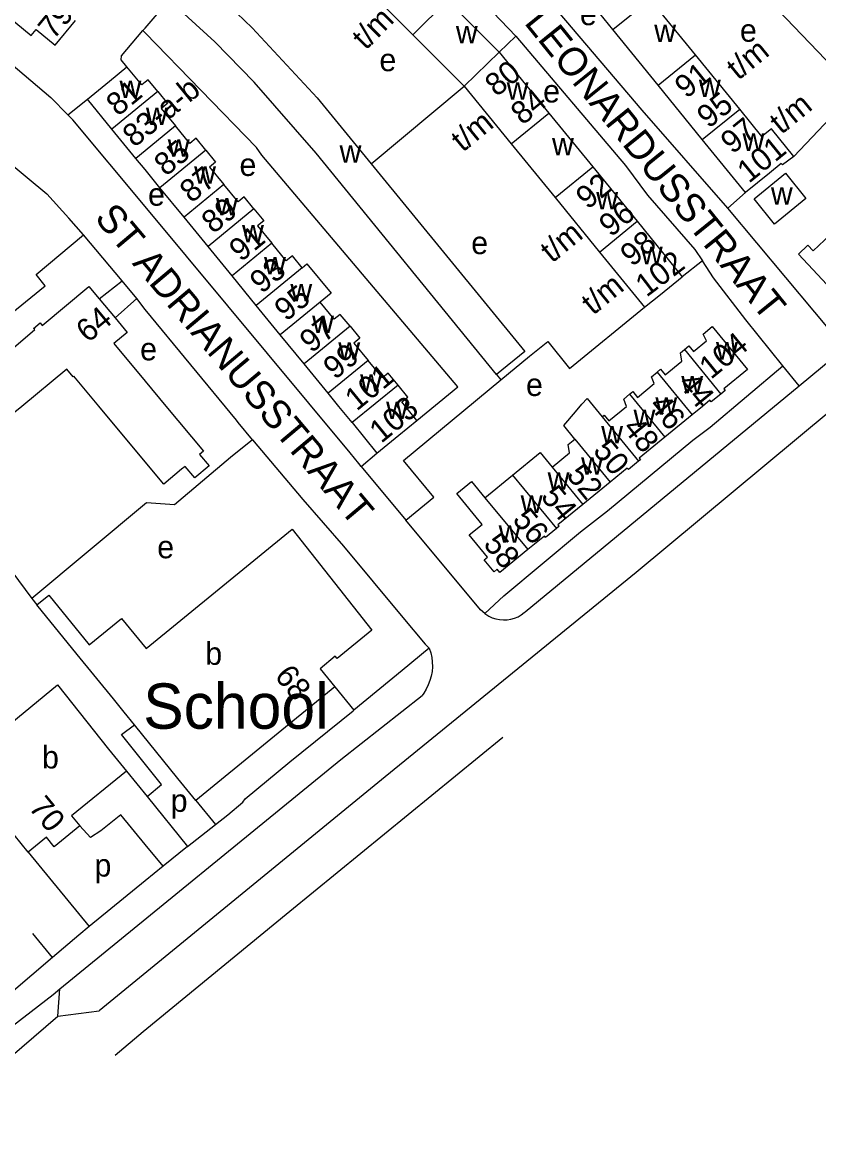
# Model space of a CAD drawing. Extents: x 161141 to 163125, y 381621 to 383200.
# Drawn here: x 162578.3 to 162718.9, y 381871.5 to 382067.8 of the extents above; entities that cross this region are included whole.
import ezdxf

# ---------------------------------------------------------------- set-up
doc = ezdxf.new("R2010")
doc.units = 0
for name, color, linetype in [('BLT_Basislijn', 7, 'Continuous'), ('BLT_Bebouwing', 7, 'Continuous'), ('BLT_Bebouwing_beschrifting', 7, 'Continuous'), ('BLT_Centroide', 7, 'Continuous'), ('BLT_Huisnummer', 7, 'Continuous'), ('BLT_Huisnummer_ tussenligend', 7, 'Continuous'), ('BLT_Huisnummer_reeks', 7, 'Continuous'), ('BLT_Onderverdeling_panden', 7, 'Continuous'), ('BLT_Straatnaam', 7, 'Continuous'), ('BLT_Vlakafsluiter', 7, 'Continuous')]:
    doc.layers.add(name, color=color, linetype=linetype)

msp = doc.modelspace()

# ---------------------------------------------------------------- linework, layer by layer
at = {"layer": 'BLT_Basislijn'}
for p, q in [((162569.16, 382066.59), (162583.36, 382054.51)), ((162662.51, 382062.52), (162665.45, 382065.37)), ((162639.89, 382042.84), (162656.33, 382056.52)), ((162583.36, 382054.51), (162586.34, 382051.47)), ((162586.34, 382051.47), (162589.82, 382054.24)), ((162722.02, 382052.06), (162714.47, 382044.14)), ((162705.96, 382037.74), (162702.83, 382034.98)), ((162723.45, 382010.3), (162702.83, 382034.98)), ((162589.12, 382030.27), (162586.52, 382033.22)), ((162595.94, 382022.2), (162589.12, 382030.27)), ((162698.39, 382025.7), (162694.77, 382022.9)), ((162591.89, 382019.01), (162595.94, 382022.2)), ((162598.52, 382019.04), (162595.94, 382022.2)), ((162594.68, 382015.66), (162598.52, 382019.04)), ((162715.41, 382003.67), (162723.45, 382010.3)), ((162715.41, 382003.67), (162712.52, 382007.2)), ((162662.04, 382005.64), (162662.8, 382004.72)), ((162667.09, 381963.77), (162715.41, 382003.67)), ((162618.92, 381994.11), (162616.43, 381997.17)), ((162618.92, 381994.11), (162615.07, 381990.98)), ((162638.11, 381989.41), (162640.92, 381991.79)), ((162638.11, 381989.41), (162646.01, 381979.91)), ((162568.88, 381980.99), (162580, 381966.14)), ((162580, 381966.14), (162580.87, 381964.98)), ((162633.47, 381950.53), (162636.83, 381946.39)), ((162625.55, 381910.95), (162663.14, 381941.64)), ((162596.7, 381935.67), (162600.34, 381931.15)), ((162600.34, 381931.15), (162607.46, 381922.32)), ((162608.94, 381930.47), (162612.43, 381926.24)), ((162607.46, 381922.32), (162612.43, 381926.24)), ((162607.46, 381922.32), (162603.18, 381918.87)), ((162579.36, 381921.35), (162590.14, 381908.2)), ((162599.66, 381889.68), (162625.55, 381910.95)), ((162583.67, 381902.76), (162580.2, 381906.99)), ((162584.56, 381892.43), (162584.96, 381897.21)), ((162561.84, 381872.89), (162584.56, 381892.43))]:
    msp.add_line(p, q, dxfattribs=at)
for points in [[(162665.45, 382065.37), (162630.49, 382101.88), (162628.03, 382099.03)], [(162691.58, 382090.88), (162692.35, 382090.16), (162725.6, 382055.44)], [(162522.82, 382087.26), (162582.66, 382037.5), (162586.52, 382033.22)], [(162599.62, 382066.34), (162600, 382066.79), (162604.25, 382071.74)], [(162702.83, 382034.98), (162687.74, 382052.28), (162670.57, 382072.53)], [(162596.79, 382059.94), (162595.74, 382061.17), (162595.81, 382061.9), (162599.62, 382066.34)], [(162647.96, 381997.55), (162655.21, 382003.46), (162620.6, 382044.33), (162619.65, 382045.72), (162600, 382065.95), (162599.62, 382066.34)], [(162665.45, 382065.37), (162684.75, 382042.55), (162688.67, 382037.27), (162697.01, 382027.69), (162698.39, 382025.7)], [(162638.11, 381989.41), (162637.69, 381989.93), (162636.16, 381991.84), (162600, 382035.27), (162587.23, 382050.6), (162586.34, 382051.47)], [(162561.14, 382004.07), (162582.35, 382021.32), (162580.76, 382023.27), (162589.12, 382030.27)], [(162712.52, 382007.2), (162705.99, 382015.29), (162700.33, 382022.73), (162698.39, 382025.7)], [(162616.43, 381997.17), (162616.11, 381997.57), (162600, 382017.14), (162598.52, 382019.04)], [(162744.31, 382018.67), (162709.35, 381989.6), (162686.67, 381970.71)], [(162671.06, 382011.48), (162674.87, 382006.69), (162688.16, 382017.51)], [(162662.8, 382004.72), (162667.81, 382008.9), (162671.06, 382011.48)], [(162659.96, 381963.47), (162663.28, 381966.61), (162676.82, 381977.89), (162681.61, 381981.58), (162696.65, 381994.03), (162699.71, 381996.36), (162712.52, 382007.2)], [(162646.01, 381979.91), (162650.93, 381983.97), (162645.6, 381990.49), (162662.8, 382004.72)], [(162618.92, 381994.11), (162627.81, 381983.59), (162635.01, 381975.37), (162645.46, 381962.75), (162649.42, 381958.06), (162650.14, 381957.34)], [(162615.07, 381990.98), (162605.18, 381982.62), (162600.24, 381983), (162580, 381966.14)], [(162659.96, 381963.47), (162659.19, 381964.1), (162646.01, 381979.91)], [(162686.67, 381970.71), (162642.35, 381934.65), (162591.91, 381893.36)], [(162659.96, 381963.47), (162660.1, 381963.37), (162660.66, 381963.01), (162661.27, 381962.73), (162661.9, 381962.52), (162662.56, 381962.38), (162663.22, 381962.33), (162663.89, 381962.35), (162664.55, 381962.46), (162665.19, 381962.64), (162665.81, 381962.9), (162666.39, 381963.23), (162666.92, 381963.63), (162667.09, 381963.77)], [(162650.14, 381957.34), (162645.37, 381953.41), (162636.83, 381946.39)], [(162650.14, 381957.34), (162650.4, 381956.55), (162650.57, 381955.73), (162650.67, 381954.91), (162650.69, 381954.08), (162650.63, 381953.25), (162650.49, 381952.43), (162650.27, 381951.62), (162649.97, 381950.85), (162649.6, 381950.1), (162649.16, 381949.39), (162648.88, 381949)], [(162584.96, 381897.21), (162634.56, 381937.69), (162648.88, 381949)], [(162612.43, 381926.24), (162614.61, 381927.96), (162617.22, 381930.18), (162617.63, 381930.74), (162625.54, 381937.3), (162636.71, 381946.29), (162636.83, 381946.39)], [(162600.34, 381931.15), (162602.9, 381933.31), (162595.84, 381942.11), (162598.1, 381943.84)], [(162603.18, 381918.87), (162600, 381922.72), (162595.69, 381927.92), (162592.18, 381925.09), (162590.37, 381923.96), (162588.46, 381925.98)], [(162603.18, 381918.87), (162600, 381916.27), (162590.14, 381908.2)], [(162590.14, 381908.2), (162588.27, 381906.68), (162583.67, 381902.76)], [(162583.67, 381902.76), (162576.33, 381896.53), (162567.38, 381889.55), (162557.11, 381880.66), (162550.74, 381875.65), (162549.41, 381874.38), (162547.78, 381873.38)], [(162551.66, 381871.48), (162583.75, 381896.22), (162584.96, 381897.21)], [(162594.68, 381885.53), (162599.66, 381889.68)]]:
    msp.add_lwpolyline(points, dxfattribs=at)
at = {"layer": 'BLT_Bebouwing'}
for p, q in [((162682.56, 382066.54), (162674.76, 382076.14)), ((162638.66, 382074.18), (162647.26, 382065.58)), ((162653.35, 382071.67), (162662.51, 382062.52)), ((162697.12, 382062.07), (162689.14, 382071.89)), ((162647.26, 382065.58), (162656.33, 382056.52)), ((162690.54, 382056.72), (162682.56, 382066.54)), ((162662.51, 382062.52), (162671.26, 382051.79)), ((162704.93, 382052.47), (162697.12, 382062.07)), ((162656.33, 382056.52), (162664.61, 382046.37)), ((162698.34, 382047.12), (162690.54, 382056.72)), ((162594.14, 382048.96), (162589.82, 382054.24)), ((162671.26, 382051.79), (162679.01, 382042.29)), ((162598.37, 382043.79), (162594.14, 382048.96)), ((162664.61, 382046.37), (162672.37, 382036.86)), ((162705.96, 382037.74), (162698.34, 382047.12)), ((162679.01, 382042.29), (162686.85, 382032.68)), ((162606.86, 382033.42), (162602.62, 382038.6)), ((162672.37, 382036.86), (162680.2, 382027.26)), ((162611.1, 382028.24), (162606.86, 382033.42)), ((162686.85, 382032.68), (162694.77, 382022.9)), ((162615.34, 382023.05), (162611.1, 382028.24)), ((162680.2, 382027.26), (162688.16, 382017.51)), ((162619.6, 382017.84), (162615.34, 382023.05)), ((162591.89, 382019.01), (162594.68, 382015.66)), ((162623.84, 382012.67), (162619.6, 382017.84)), ((162628.05, 382007.53), (162623.84, 382012.67)), ((162632.29, 382002.34), (162628.05, 382007.53)), ((162636.53, 381997.15), (162640.92, 381991.79)), ((162696.54, 381998.52), (162691.7, 381994.57)), ((162691.7, 381994.57), (162687.19, 381990.88)), ((162659.93, 381983.87), (162664.85, 381987.89)), ((162682.05, 381986.64), (162677.22, 381982.7)), ((162677.22, 381982.7), (162672.85, 381979.12)), ((162588.02, 381956.22), (162580.87, 381964.98)), ((162633.47, 381950.53), (162608.94, 381930.47)), ((162579.36, 381921.35), (162576.86, 381924.41))]:
    msp.add_line(p, q, dxfattribs=at)
for points in [[(162608.29, 382076.86), (162613.5, 382072.07), (162618.87, 382066.82), (162630.37, 382054.47), (162639.89, 382042.84)], [(162582.19, 382074.77), (162578.82, 382070.68), (162577.97, 382071.38), (162575.85, 382068.81), (162579.88, 382065.49), (162580.74, 382066.55), (162584.13, 382063.76), (162587.72, 382068.12)], [(162662.04, 382005.64), (162630.19, 382044.68), (162619.23, 382057.23), (162612.32, 382064.36), (162604.25, 382071.74)], [(162589.82, 382054.24), (162593.69, 382057.4), (162596.79, 382059.94)], [(162602.22, 382055.57), (162600.52, 382057.65), (162600, 382057.23), (162599.41, 382056.74), (162596.79, 382059.94)], [(162602.22, 382055.57), (162603.93, 382053.48), (162602.85, 382052.6), (162605.37, 382049.52)], [(162714.47, 382044.14), (162710.53, 382048.98), (162708.86, 382047.62), (162704.93, 382052.47)], [(162610.71, 382045.22), (162608.99, 382047.33), (162607.9, 382046.43), (162605.37, 382049.52)], [(162610.71, 382045.22), (162612.43, 382043.12), (162611.38, 382042.26), (162613.9, 382039.18)], [(162714.47, 382044.14), (162712.48, 382042.62), (162712.28, 382042.87), (162710.2, 382041.18), (162705.96, 382037.74)], [(162602.62, 382038.6), (162600, 382041.8), (162598.37, 382043.79)], [(162639.89, 382042.84), (162667.02, 382009.71), (162662.04, 382005.64)], [(162619.21, 382034.88), (162617.49, 382036.98), (162616.41, 382036.1), (162613.9, 382039.18)], [(162619.21, 382034.88), (162620.93, 382032.78), (162619.84, 382031.88), (162622.36, 382028.8)], [(162720.91, 382030.29), (162717.88, 382027.47), (162716.95, 382028.45), (162715.29, 382026.89), (162722.03, 382019.73), (162726.23, 382023.67), (162726.44, 382023.44), (162726.93, 382023.9)], [(162627.72, 382024.48), (162625.98, 382026.61), (162624.88, 382025.72), (162622.36, 382028.8)], [(162627.72, 382024.48), (162628.56, 382025.15), (162632.81, 382019.97), (162630.87, 382018.43)], [(162688.16, 382017.51), (162690.93, 382019.77), (162694.77, 382022.9)], [(162564.57, 381999.91), (162580.51, 382013.56), (162580.32, 382013.78), (162581.48, 382014.75), (162581.85, 382014.3), (162590.08, 382021.17), (162591.89, 382019.01)], [(162636.16, 382014.16), (162634.44, 382016.26), (162633.36, 382015.38), (162630.87, 382018.43)], [(162594.68, 382015.66), (162596.83, 382013.08), (162594.45, 382011.09), (162600, 382004.44), (162603.67, 382000.05), (162610.28, 381992.12)], [(162636.16, 382014.16), (162637.88, 382012.06), (162636.83, 382011.2), (162639.35, 382008.12)], [(162696.8, 382009.7), (162699.1, 382011.57), (162698.47, 382012.78), (162700.1, 382014.13), (162706.33, 382006.52), (162702.16, 382003.11)], [(162695.17, 382010.06), (162695.97, 382010.71), (162696.8, 382009.7)], [(162691.76, 382005.58), (162694.72, 382008), (162694.48, 382009.49), (162695.17, 382010.06)], [(162610.28, 381992.12), (162609.58, 381991.54), (162611.28, 381989.5), (162608.74, 381987.38), (162607.04, 381989.42), (162606.44, 381988.92), (162603.28, 381986.28), (162600, 381990.22), (162591.84, 382000.03), (162587.4, 382005.34), (162587.29, 382005.25), (162586.15, 382006.61), (162578.21, 381999.99), (162569.84, 381993.26)], [(162644.63, 382003.78), (162642.9, 382005.89), (162641.87, 382005.04), (162639.35, 382008.12)], [(162686.89, 382001.61), (162689.85, 382004.03), (162689.35, 382005.25), (162690.36, 382006.08)], [(162690.36, 382006.08), (162690.95, 382006.56), (162691.76, 382005.58)], [(162647.96, 381997.55), (162645.95, 382000), (162645.29, 382000.81), (162646.35, 382001.67), (162644.63, 382003.78)], [(162702.16, 382003.11), (162702.38, 382002.84), (162701.6, 382002.2)], [(162636.53, 381997.15), (162634.19, 382000.02), (162632.29, 382002.34)], [(162675.93, 381999.05), (162677.1, 382000.38), (162678.04, 382001.41), (162680.67, 381998.19)], [(162681.83, 381997.45), (162684.96, 382000), (162684.46, 382001.3), (162685.5, 382002.15)], [(162685.5, 382002.15), (162686.07, 382002.62), (162686.89, 382001.61)], [(162701.6, 382002.2), (162699.91, 382000.82), (162699.68, 382001.1), (162698.35, 382000), (162696.54, 381998.52)], [(162675.83, 381994.25), (162673.87, 381996.65), (162675.93, 381999.05)], [(162640.92, 381991.79), (162644.79, 381994.96), (162647.96, 381997.55)], [(162680.67, 381998.19), (162681, 381998.46), (162681.83, 381997.45)], [(162671.82, 381989.31), (162674.9, 381991.82), (162674.66, 381993.29), (162675.83, 381994.25)], [(162664.85, 381987.89), (162669.72, 381991.88), (162671.82, 381989.31)], [(162687.1, 381990.33), (162685.31, 381988.86), (162685.09, 381989.13), (162682.05, 381986.64)], [(162687.19, 381990.88), (162687.43, 381990.6), (162687.1, 381990.33)], [(162667.56, 381974.75), (162662.61, 381970.71), (162662.15, 381971.27), (162661.58, 381970.81), (162659.86, 381972.91), (162660.44, 381973.39), (162657.21, 381977.33), (162659.48, 381979.18), (162654.99, 381984.67), (162657.57, 381986.79), (162659.93, 381983.87)], [(162580.87, 381964.98), (162583, 381966.71), (162590.13, 381957.96), (162595.85, 381962.58), (162600.15, 381957.3), (162625.93, 381978.35)], [(162625.93, 381978.35), (162640.02, 381960.5), (162633.9, 381955.5), (162633.56, 381955.91), (162630.87, 381953.71), (162633.47, 381950.53)], [(162672.59, 381978.47), (162670.67, 381976.89), (162670.47, 381977.13), (162667.56, 381974.75)], [(162672.85, 381979.12), (162673.07, 381978.86), (162672.59, 381978.47)], [(162598.1, 381943.84), (162596.29, 381946.08), (162594.39, 381948.4), (162588.02, 381956.22)], [(162566.98, 381936.48), (162584.53, 381950.9), (162593.53, 381939.54), (162596.7, 381935.67)], [(162608.94, 381930.47), (162605.77, 381934.34), (162598.1, 381943.84)], [(162596.7, 381935.67), (162587.01, 381927.75), (162588.46, 381925.98)], [(162588.46, 381925.98), (162583.95, 381922.3), (162582.57, 381923.98), (162579.36, 381921.35)]]:
    msp.add_lwpolyline(points, dxfattribs=at)
msp.add_lwpolyline([(162707.47, 382036.64), (162713.02, 382041.15), (162716.63, 382036.71), (162711.08, 382032.2)], close=True, dxfattribs=at)
at = {"layer": 'BLT_Onderverdeling_panden'}
for p, q in [((162647.26, 382065.58), (162653.35, 382071.67)), ((162682.56, 382066.54), (162689.14, 382071.89)), ((162656.33, 382056.52), (162662.51, 382062.52)), ((162690.54, 382056.72), (162697.12, 382062.07)), ((162664.61, 382046.37), (162671.26, 382051.79)), ((162698.34, 382047.12), (162704.93, 382052.47)), ((162610.71, 382045.22), (162602.62, 382038.6)), ((162672.37, 382036.86), (162679.01, 382042.29)), ((162613.9, 382039.18), (162606.86, 382033.42)), ((162619.21, 382034.88), (162611.1, 382028.24)), ((162680.2, 382027.26), (162686.85, 382032.68)), ((162622.36, 382028.8), (162615.34, 382023.05)), ((162627.72, 382024.48), (162619.6, 382017.84)), ((162630.87, 382018.43), (162623.84, 382012.67)), ((162636.16, 382014.16), (162628.05, 382007.53)), ((162695.17, 382010.06), (162701.6, 382002.2)), ((162639.35, 382008.12), (162632.29, 382002.34)), ((162690.36, 382006.08), (162696.54, 381998.52)), ((162644.63, 382003.78), (162636.53, 381997.15)), ((162685.5, 382002.15), (162691.7, 381994.57)), ((162680.67, 381998.19), (162687.1, 381990.33)), ((162675.83, 381994.25), (162682.05, 381986.64)), ((162671.82, 381989.31), (162677.22, 381982.7)), ((162664.85, 381987.89), (162672.59, 381978.47)), ((162659.93, 381983.87), (162667.56, 381974.75))]:
    msp.add_line(p, q, dxfattribs=at)
for points in [[(162602.22, 382055.57), (162600, 382053.75), (162594.14, 382048.96)], [(162605.37, 382049.52), (162600, 382045.12), (162598.37, 382043.79)]]:
    msp.add_lwpolyline(points, dxfattribs=at)
at = {"layer": 'BLT_Vlakafsluiter'}
msp.add_line((162584.56, 381892.43), (162591.91, 381893.36), dxfattribs=at)

# ---------------------------------------------------------------- texts
at = {"layer": 'BLT_Bebouwing_beschrifting'}
msp.add_text('School', height=8, dxfattribs=at).set_placement((162599.66, 381943.13))
at = {"layer": 'BLT_Centroide'}
for s, p in [('e', (162676.73, 382067.29)), ('e', (162704.98, 382064.37)), ('w', (162654.84, 382064.09)), ('w', (162689.84, 382064.31)), ('e', (162641.35, 382059.17)), ('w', (162697.73, 382054.59)), ('w', (162595.47, 382054.44)), ('w', (162663.8, 382054.16)), ('e', (162670.24, 382053.65)), ('w', (162600.13, 382049.69)), ('w', (162705.44, 382045.11)), ('w', (162603.99, 382044.06)), ('w', (162634.31, 382043.02)), ('w', (162671.81, 382044.33)), ('w', (162608.64, 382039.31)), ('e', (162616.65, 382040.68)), ('e', (162600.51, 382035.43)), ('w', (162710.44, 382035.63)), ('w', (162612.49, 382033.72)), ('w', (162679.61, 382034.77)), ('w', (162617.1, 382028.97)), ('e', (162657.55, 382026.89)), ('w', (162620.98, 382023.31)), ('w', (162687.48, 382025.11)), ('w', (162625.62, 382018.56)), ('w', (162629.46, 382012.97)), ('e', (162599.11, 382008.14)), ('w', (162634.09, 382008.25)), ('w', (162700.75, 382008.28)), ('w', (162637.94, 382002.62)), ('e', (162667.22, 382001.85)), ('w', (162694.62, 382002.31)), ('w', (162642.53, 381997.78)), ('w', (162690.05, 381998.55)), ('w', (162686.19, 381996.38)), ('w', (162680.48, 381993.5)), ('w', (162676.94, 381987.98)), ('w', (162671.03, 381985.31)), ('w', (162666.28, 381981.22)), ('w', (162662.39, 381975.95)), ('e', (162602.13, 381973.21)), ('b', (162610.61, 381954.41)), ('b', (162581.8, 381936.12)), ('p', (162604.51, 381928.46)), ('p', (162591.06, 381917.04))]:
    msp.add_text(s, height=4, dxfattribs=at).set_placement(p)
at = {"layer": 'BLT_Huisnummer'}
for s, rotation, p in [('79a', 50.5399, (162583.85, 382064.59)), ('81', 39.2947, (162595.2, 382051.08)), ('85', 39.294, (162603.66, 382040.49)), ('89', 39.2898, (162612.02, 382030.35)), ('93', 39.2906, (162620.55, 382019.77)), ('64', 39.8393, (162589.91, 382011.1)), ('97', 39.2863, (162629.34, 382009.3)), ('104', 39.2647, (162699.86, 382004.67)), ('44', 309.2612, (162693.91, 382004)), ('103', 39.2951, (162641.66, 381993.38)), ('48', 309.2612, (162684.14, 381996.11)), ('52', 309.2644, (162674.2, 381987.82)), ('56', 309.2622, (162664.68, 381979.97)), ('58', 309.2625, (162659.54, 381975.64)), ('68', 309.285, (162622.7, 381952.35)), ('70', 309.2862, (162579.3, 381929.17))]:
    msp.add_text(s, height=4, rotation=rotation, dxfattribs=at).set_placement(p)
at = {"layer": 'BLT_Huisnummer_ tussenligend'}
for s, rotation, p in [('87', 39.294, (162608.18, 382035.77)), ('91', 39.2898, (162616.9, 382025.39)), ('95', 39.2906, (162624.89, 382014.88)), ('99', 39.2863, (162633.51, 382004.6)), ('101', 39.2951, (162637.34, 381999.08)), ('46', 309.2612, (162688.77, 382000.12)), ('50', 309.2612, (162678.89, 381992.13)), ('54', 309.2644, (162669.67, 381984.03))]:
    msp.add_text(s, height=4, rotation=rotation, dxfattribs=at).set_placement(p)
at = {"layer": 'BLT_Huisnummer_reeks'}
for s, rotation, p in [('t/m', 45.0188, (162638.93, 382062.76)), ('t/m', 39.0965, (162704.68, 382057.46)), ('80', 39.2105, (162662.04, 382054.53)), ('91', 39.0955, (162695.53, 382054.21)), ('83-a-b', 39.2888, (162598.09, 382045.58)), ('84', 39.2095, (162666.6, 382049.52)), ('95', 39.088, (162699.45, 382048.94)), ('t/m', 39.0965, (162712.27, 382047.9)), ('t/m', 39.2095, (162656.05, 382044.77)), ('97', 39.088, (162703.64, 382044.42)), ('101', 39.0965, (162706.55, 382039.27)), ('92', 39.2095, (162678.1, 382034.64)), ('96', 39.2039, (162682.18, 382029.78)), ('t/m', 39.2095, (162671.81, 382025.21)), ('98', 39.2039, (162685.93, 382024.53)), ('102', 37.2408, (162688.48, 382019.18)), ('t/m', 39.2095, (162679.05, 382016))]:
    msp.add_text(s, height=4, rotation=rotation, dxfattribs=at).set_placement(p)
at = {"layer": 'BLT_Straatnaam'}
for s, rotation, p in [('ST LEONARDUSSTRAAT', 308.946, (162660.23, 382075.76)), ('ST ADRIANUSSTRAAT', 310.0721, (162590.91, 382033.17))]:
    msp.add_text(s, height=5, rotation=rotation, dxfattribs=at).set_placement(p)

doc.saveas('drawing.dxf')
